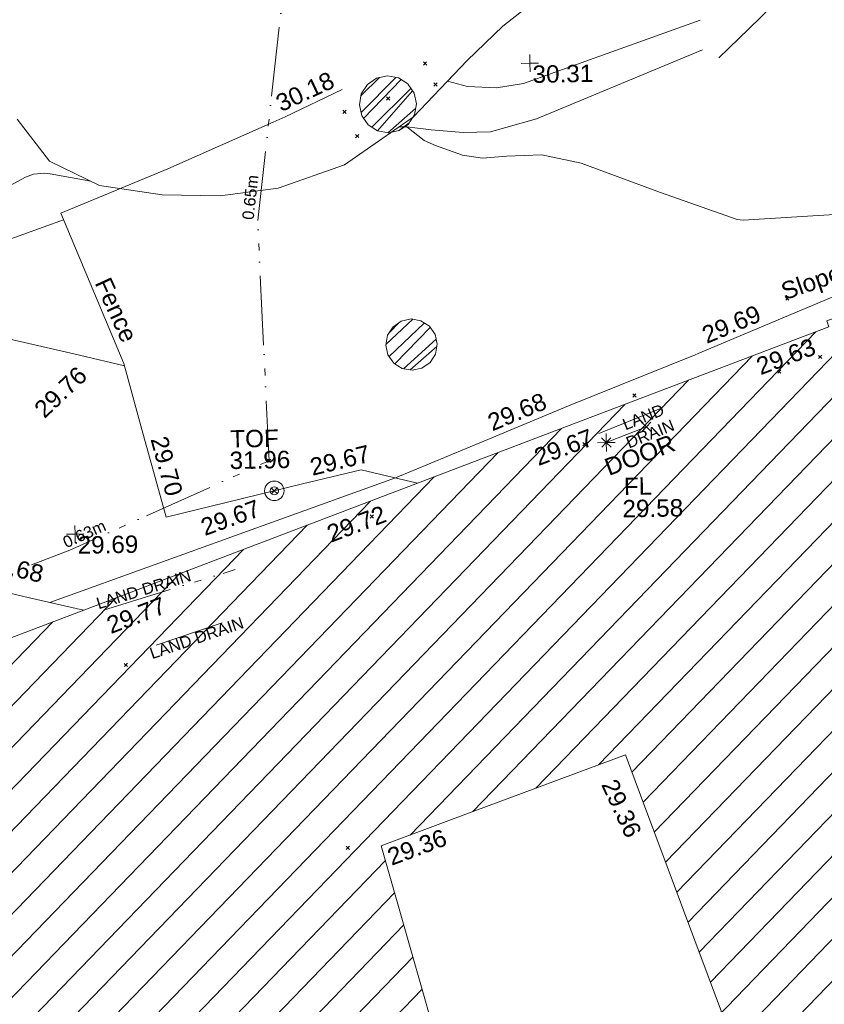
# Model space of a CAD drawing. Header units: millimetres. Extents: x -287732 to 520720, y -103372 to 287754.
# Tile 365 of 380: x 384263 to 401638, y 141169 to 162442. Entities that reach past the tile are written whole.
import ezdxf

# ---------------------------------------------------------------- set-up
doc = ezdxf.new("R2010")
doc.units = ezdxf.units.MM
for name, pattern in [('IMPORT-HIDDEN2 _3_', [4762.5, 3175, -1587.5]), ('IMPORT-UG_DRAINAGE_UNIDENTIFIED_QLB2 _2_', [2700, 1500, -300.0000000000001, 0, -250, 150, -300.0000000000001, 0, -200]), ('IMPORT-UG_ELEC_STREET LIGHTING_QLB2 _2_', [2700, 1500, -300.0000000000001, 0, -250, 150, -300.0000000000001, 0, -200])]:
    doc.linetypes.add(name, pattern=pattern)
for name, color, linetype, lineweight, true_color in [('00__TOPO__TOP_OF_FENCE_SYMBOL', 7, 'Continuous', 9, 0x666666), ('00_TOPO_LEVEL_FLOOR', 7, 'Continuous', 9, 0x666666), ('00_UAV_BUILDING_HATCH', 7, 'Continuous', 9, 0x999999), ('00_UAV_BUILDING_OUTLINE', 5, 'Continuous', 9, 0x0000ff), ('00_UAV_CONCRETE', 9, 'Continuous', 9, 0x808080), ('00_UAV_FENCE', 7, 'Continuous', 9, 0x264c2f), ('00_UAV_FORM_LINES', 7, 'Continuous', 9, 0x666666), ('00_UAV_INT_DOOR', 7, 'Continuous', 9, 0x7f4f3f), ('00_UAV_LEVEL_FLOOR', 7, 'Continuous', 9, 0x666666), ('00_UAV_LEVEL_SPOT', 7, 'Continuous', 9, 0x666666), ('00_UAV_SLOPE_TOP', 40, 'Continuous', 9, 0xffbf00), ('00_UAV_TOP_OF_FENCE', 6, 'Continuous', 9, 0xff00ff), ('00_UAV_TREE_LINE', 7, 'Continuous', 9, 0x52a552), ('01_DTM_CONTOUR_MJR', 7, 'Continuous', 9, 0x7f3f00), ('12333-PUM-2D-U-0001-C01 - Rev2_REVIT IMPORT_dwg', 7, 'Continuous', 9, 0x767676), ('PUM-CHAMBER EXTENTS', 6, 'IMPORT-HIDDEN2 _3_', 9, 0xff00ff), ('PUM-ELECTRIC-SL-QLB2', 7, 'IMPORT-UG_ELEC_STREET LIGHTING_QLB2 _2_', 9, 0xff7f7f), ('PUM-UNIDENTIFIED-QLB2', 150, 'IMPORT-UG_DRAINAGE_UNIDENTIFIED_QLB2 _2_', 9, 0x007fff)]:
    doc.layers.add(name, color=color, linetype=linetype, lineweight=lineweight, true_color=true_color)
doc.layers.add('00_UAV_SURFACE', color=7, linetype='Continuous', lineweight=9)
doc.layers.add('GEN-TEXT', color=7, linetype='Continuous', lineweight=9)
doc.styles.add('Arial_1', font='arial.ttf', dxfattribs={"height": 250})
doc.styles.add('Swis721 Lt BT_2', font='swissl.ttf', dxfattribs={"height": 375})
pattern_1 = [(45, (-533641079.65, -725615854.3560001), (-265.1650429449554, 265.1650429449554), []), (45, (-533640902.873, -725615854.3560001), (-265.1650429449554, 265.1650429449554), [])]

# ---------------------------------------------------------------- blocks, each defined once
blk = doc.blocks.new('12333-PUM-2D-U-0001-C01 - Rev2_REVIT IMPORT_dwg_MSL_Node_LineworkTOF-2077248-Site Location Plan Proposed')
at = {"layer": '00__TOPO__TOP_OF_FENCE_SYMBOL', "color": 254, "true_color": 0xcccccc, "flags": 128}
for points in [[(165.3591892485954, 165.3591892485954), (0, 0), (-165.3591892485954, 165.3591892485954)], [(165.3591892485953, -165.3591892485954), (0, 0), (-165.3591892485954, -165.3591892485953)]]:
    blk.add_lwpolyline(points, dxfattribs=at)
at = {"layer": '00__TOPO__TOP_OF_FENCE_SYMBOL', "color": 254, "true_color": 0xcccccc}
for radius in [562.5594001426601, 233.853208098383]:
    blk.add_circle((0, 0), radius, dxfattribs=at)
blk = doc.blocks.new('12333-PUM-2D-U-0001-C01 - Rev2_REVIT IMPORT_dwg_MSL_FLlvl_SYM-V156-Site Location Plan Proposed')
at = {"layer": '00_TOPO_LEVEL_FLOOR', "color": 254, "true_color": 0xcccccc, "flags": 128}
for points in [[(0, -38.9261101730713), (0, 0), (-38.9261101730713, 0)], [(38.9261101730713, 0), (0, 0), (0, 38.9261101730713)]]:
    blk.add_lwpolyline(points, dxfattribs=at)
blk = doc.blocks.new('12333-PUM-2D-U-0001-C01 - Rev2_REVIT IMPORT_dwg_MSL_Node_Linework-V178-Site Location Plan Proposed')
at = {"layer": '00_UAV_INT_DOOR', "color": 9, "true_color": 0xd4c4bf, "flags": 128}
for points in [[(530.3860888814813, 530.3860888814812), (0, 0), (-530.3860888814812, 530.3860888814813)], [(530.3860888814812, -530.3860888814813), (0, 0), (-530.3860888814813, -530.3860888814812)]]:
    blk.add_lwpolyline(points, dxfattribs=at)
blk = doc.blocks.new('12333-PUM-2D-U-0001-C01 - Rev2_REVIT IMPORT_dwg_UAV-2077255-Site Location Plan Proposed')
at = {"layer": '00_UAV_LEVEL_SPOT', "color": 254, "true_color": 0xcccccc, "flags": 128}
for points in [[(0, -500.0000000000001), (0, 0), (-500.0000000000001, 0)], [(500.0000000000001, 0), (0, 0), (0, 500.0000000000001)]]:
    blk.add_lwpolyline(points, dxfattribs=at)
blk = doc.blocks.new('12333-PUM-2D-U-0001-C01 - Rev2_REVIT IMPORT_dwg_MGS62954_T2_Galway_ITM_3d_Rev1-2077680-Site Location Plan Proposed')
at = {"layer": '00_UAV_BUILDING_HATCH', "true_color": 0xcccccc}
h = blk.add_hatch(dxfattribs=at)
h.set_pattern_fill('FP_1', color=254, style=0, pattern_type=2)
h.set_pattern_definition([(45, (0, 0), (-441.9417382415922, 441.9417382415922), [])])
h.paths.add_polyline_path([(534258130.3624687, 725648483.3139626), (534277656.3624687, 725655386.3139625), (534278388.3624688, 725653331.3139626), (534295255.4606528, 725659853.8927271), (534294221.4606529, 725663214.8927271), (534296151.4606528, 725663830.8927269), (534296560.4606526, 725662667.892727), (534309422.4606529, 725667184.8927269), (534307379.4606528, 725673087.8927273), (534303370.4606528, 725671653.8927271), (534300995.586905, 725678397.3035645), (534310510.4335188, 725681741.4081918), (534314220.586905, 725671576.3035644), (534326500.586905, 725675858.3035647), (534324518.5869049, 725681362.3035645), (534326113.5869048, 725681952.3035647), (534324160.5869049, 725687672.3035647), (534318720.5869049, 725685739.3035644), (534311382.586905, 725706099.3035647), (534306310.3243251, 725704323.4114221), (534306355.1088055, 725704192.7557819), (534273124.3649247, 725692215.3564034), (534273147.722073, 725692180.3999606), (534273192.9489231, 725691953.0292308), (534273147.722073, 725691725.658501), (534273018.9269006, 725691532.9029037), (534272826.1713033, 725691404.1077313), (534272598.8005735, 725691358.8808813), (534272359.2318197, 725691412.2581903), (534272168.7586477, 725691547.7426457), (534272046.0540514, 725691744.888188), (534272030.8694313, 725691821.2264287), (534266685.9286339, 725689894.7426035), (534268524.939883, 725684612.5737506), (534268047.928634, 725684437.7426035), (534269413.1688387, 725680562.3524156), (534277645.4188779, 725683533.3784789), (534277949.5529159, 725682690.6704743), (534281834.7170621, 725684092.8295298), (534281561.9286339, 725684932.7426034), (534287959.928634, 725687070.7426035), (534294707.928634, 725667896.7426035), (534289312.3624687, 725665760.3139626), (534287625.3624685, 725670664.3139626), (534264563.3624688, 725662495.3139625), (534260945.3624687, 725672663.3139623), (534250837.3624687, 725669091.3139625), (534258126.7857321, 725648493.4208305)])
h.paths.add_polyline_path([(534297904.586905, 725687834.3035645), (534296489.5869049, 725693151.3035643), (534301799.586905, 725695024.3035644), (534303779.5869048, 725689436.3035645), (534301175.8806049, 725688726.3227148)])
at = {"layer": '00_UAV_BUILDING_OUTLINE', "color": 254, "true_color": 0xcccccc, "flags": 128}
blk.add_lwpolyline([(534266853.7554688, 725689955.2326434), (534271557.3237688, 725691650.5457618), (534276260.8920689, 725693345.8588804), (534280964.4603691, 725695041.1719985), (534285668.0286691, 725696736.485117), (534290371.5969692, 725698431.7982354), (534295075.1652696, 725700127.1113536), (534299778.7335694, 725701822.4244721), (534304482.3018697, 725703517.7375907), (534306355.1088054, 725704192.7557818), (534306310.3243249, 725704323.4114221), (534309020.0596396, 725705272.139446), (534311382.5869048, 725706099.3035647), (534313077.9019064, 725701395.4859809), (534314773.2169079, 725696691.6683966), (534316468.5319094, 725691987.8508127), (534318163.846911, 725687284.0332288)], dxfattribs=at)
blk.add_lwpolyline([(534303779.5869048, 725689436.3035644), (534302109.6642654, 725694149.1963469), (534301799.5869048, 725695024.3035643), (534297959.8711784, 725693669.9179609), (534296489.5869048, 725693151.3035645), (534297374.5123864, 725689826.1100761), (534297904.5869049, 725687834.3035644), (534300739.9321848, 725688607.4479285)], close=True, dxfattribs=at)
at = {"layer": '00_UAV_CONCRETE', "color": 254, "true_color": 0xcccccc, "flags": 128}
for points in [[(534289870.0622385, 725706796.7566099), (534288091.929208, 725706191.3040904)], [(534276402.027673, 725693396.7285659), (534278382.9292079, 725694774.3040904), (534280289.6459568, 725696274.5919224), (534280412.3961964, 725696378.3291963), (534280499.9292082, 725696452.3040905), (534282627.9292079, 725698214.3040905), (534284220.7658093, 725699616.0353649), (534284444.9292079, 725699813.3040905), (534286216.9292079, 725699376.3040906), (534288290.9292079, 725698816.3040904), (534288995.3557902, 725698640.6125948), (534290151.1548377, 725698352.343997)]]:
    blk.add_lwpolyline(points, dxfattribs=at)
at = {"layer": '00_UAV_FENCE', "color": 254, "true_color": 0xcccccc, "flags": 128}
for points in [[(534308406.8579491, 725718127.4018161), (534309421.3243248, 725714104.4114221), (534308693.8876288, 725713665.3097178), (534306555.3243249, 725712374.4114221), (534304739.2389038, 725710661.9133977), (534304083.3243248, 725710043.4114221)], [(534289813.929208, 725706937.3040905), (534292141.9294999, 725707857.3040003), (534294430.4932371, 725708822.9881499), (534294691.9294999, 725708933.3040003), (534295937.9294999, 725709502.304)], [(534289813.929208, 725706937.3040905), (534291119.9292081, 725703667.3040904), (534291484.9384701, 725702236.8623883), (534291970.929208, 725700332.3040906), (534294931.0928358, 725700997.1873238), (534296204.929208, 725701283.3040906), (534297411.4370082, 725700969.1767548)]]:
    blk.add_lwpolyline(points, dxfattribs=at)
at = {"layer": '00_UAV_FORM_LINES', "color": 254, "true_color": 0xcccccc, "flags": 128}
for points in [[(534298214.1086836, 725709644.8638786), (534298640.3245, 725709521.4115001), (534299270.3245001, 725709479.4115), (534299855.3245001, 725709566.4115), (534303693.3245, 725710865.4115)], [(534303731.3245001, 725710225.4115), (534300122.3245001, 725708794.4115001), (534299125.3245001, 725708535.4115), (534298530.3245001, 725708531.4115001), (534297843.3245, 725708601.4115001), (534297319.3245001, 725708670.4115001), (534297149.2591509, 725708672.1751407)]]:
    blk.add_lwpolyline(points, dxfattribs=at)
at = {"layer": '00_UAV_INT_DOOR', "color": 254, "true_color": 0xcccccc}
blk.add_line((534301505.251, 725701777.6030002), (534302377.2510001, 725702103.603), dxfattribs=at)
at = {"layer": '00_UAV_SLOPE_TOP', "color": 254, "true_color": 0xcccccc, "flags": 128}
blk.add_lwpolyline([(534289433.5648794, 725698531.3185786), (534294165.6199035, 725700146.1408241), (534296938.3668463, 725701092.3456804), (534298862.3235598, 725701856.755537), (534300701.3245, 725702587.4115001), (534303454.3245001, 725703636.4115001), (534303523.980445, 725703664.3525852), (534306817.3245001, 725704985.4115001)], dxfattribs=at)
at = {"layer": '00_UAV_SURFACE', "color": 254, "true_color": 0xcccccc, "flags": 128}
blk.add_lwpolyline([(534285322.929208, 725705106.3040904), (534288444.9292079, 725704290.3040906), (534290163.2034585, 725703861.2089845), (534291132.1970029, 725703619.2275969)], dxfattribs=at)
at = {"layer": '00_UAV_TREE_LINE', "color": 254, "true_color": 0xcccccc, "flags": 128}
blk.add_lwpolyline([(534300276.3243249, 725711462.4114221), (534299430.3243249, 725710812.4114221), (534298646.324325, 725710084.4114221), (534297467.324325, 725708885.4114223), (534295956.3243249, 725707872.4114221), (534294516.3243249, 725707396.4114221), (534293261.3243249, 725707252.411422), (534292008.3243249, 725707298.411422), (534290660.3243249, 725707522.4114223), (534289591.3243249, 725708067.4114221), (534288905.3243249, 725708988.4114221)], dxfattribs=at)
at = {"layer": '01_DTM_CONTOUR_MJR', "color": 254, "true_color": 0xcccccc, "flags": 128}
for points in [[(534306634.1789946, 725706624.2719202), (534304543.2835821, 725706533.2835822), (534304417.8916398, 725706545.235041), (534302767.6329515, 725707160.7462329), (534302693.069824, 725707190.996946), (534301065.2183301, 725707820.2305447), (534300221.3816173, 725708014.9211857), (534299457.8572936, 725708005.3404137), (534298941.7248647, 725707969.7953041), (534298506.8055105, 725708040.5962714), (534297931.735489, 725708261.0451425), (534297690.2347656, 725708368.4480772), (534297320.0000001, 725708670.0000001), (534297159.3226267, 725708678.9218655)], [(534290472.582684, 725707618.1262906), (534289601.6139218, 725707790.6251394), (534289467.850682, 725707809.6295168), (534289236.1995944, 725707793.1506032), (534289063.5959793, 725707732.336576), (534288715.9700555, 725707545.4745878)]]:
    blk.add_lwpolyline(points, dxfattribs=at)
for name, p, xscale, yscale, zscale in [('12333-PUM-2D-U-0001-C01 - Rev2_REVIT IMPORT_dwg_UAV-2077255-Site Location Plan Proposed', (534300000, 725710000.0000001), 0.375, 0.375, 0.375), ('12333-PUM-2D-U-0001-C01 - Rev2_REVIT IMPORT_dwg_MSL_Node_Linework-V178-Site Location Plan Proposed', (534302377.2510001, 725702103.603), 0.19, 0.19, 0.19), ('12333-PUM-2D-U-0001-C01 - Rev2_REVIT IMPORT_dwg_MSL_FLlvl_SYM-V156-Site Location Plan Proposed', (534301505.251, 725701777.6030002), 4.94, 4.94, 4.94), ('12333-PUM-2D-U-0001-C01 - Rev2_REVIT IMPORT_dwg_MSL_Node_Linework-V178-Site Location Plan Proposed', (534301505.251, 725701777.6030002), 0.19, 0.19, 0.19), ('12333-PUM-2D-U-0001-C01 - Rev2_REVIT IMPORT_dwg_MSL_Node_LineworkTOF-2077248-Site Location Plan Proposed', (534294319.4712289, 725700859.8231524), 0.375, 0.375, 0.375), ('12333-PUM-2D-U-0001-C01 - Rev2_REVIT IMPORT_dwg_UAV-2077255-Site Location Plan Proposed', (534290000, 725700000), 0.375, 0.375, 0.375)]:
    blk.add_blockref(name, p, dxfattribs=dict(xscale=xscale, yscale=yscale, zscale=zscale))
at = {"layer": '00_UAV_BUILDING_OUTLINE', "color": 251, "true_color": 0x666666, "char_height": 375, "width": 1495.902363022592, "attachment_point": 1, "line_spacing_factor": 1.005061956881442, "style": 'Swis721 Lt BT_2'}
for s, insert, rotation in [('29.63', (534304734.6789052, 725703524.9024401), 19.820748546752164), ('29.67', (534299904.5458709, 725701647.4950771), 19.820748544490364), ('29.72', (534295400.1166022, 725700070.3135173), 19.820748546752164), ('29.77', (534290608.8638133, 725698179.235203), 19.820748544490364), ('29.36', (534301603.2081779, 725694546.174682), 293.91913329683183), ('29.36', (534296584.3256619, 725693068.7105573), 19.429310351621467)]:
    blk.add_mtext(s, dxfattribs=dict(at, insert=insert, rotation=rotation))
at = {"layer": '00_UAV_CONCRETE', "color": 251, "true_color": 0x666666, "insert": (534288067.3470701, 725699639.8716), "char_height": 375, "width": 1495.902363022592, "attachment_point": 1, "rotation": 345.9955416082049, "line_spacing_factor": 1.005061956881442, "style": 'Swis721 Lt BT_2'}
blk.add_mtext('29.68', dxfattribs=at)
at = {"layer": '00_UAV_FENCE', "color": 251, "true_color": 0x666666, "char_height": 375, "attachment_point": 1, "line_spacing_factor": 1.005061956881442, "style": 'Swis721 Lt BT_2'}
for s, insert, width, rotation in [('30.18', (534294456.7818651, 725709377.1192468), 1495.902363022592, 24.069248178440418), ('Fence', (534290858.1171073, 725705570.2911764), 1681.10932225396, 293.41052708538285), ('29.70', (534292026.6045219, 725702117.0698471), 1495.902363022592, 284.3148269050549), ('29.67', (534295066.4859119, 725701535.1660218), 1495.902363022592, 12.659129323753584)]:
    blk.add_mtext(s, dxfattribs=dict(at, insert=insert, width=width, rotation=rotation))
at = {"layer": '00_UAV_INT_DOOR', "color": 251, "true_color": 0x666666, "insert": (534301420.4732574, 725701404.960704), "char_height": 375, "width": 1790.333939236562, "attachment_point": 1, "rotation": 19.915876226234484, "line_spacing_factor": 1.005061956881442, "style": 'Swis721 Lt BT_2'}
blk.add_mtext('DOOR', dxfattribs=at)
at = {"layer": '00_UAV_LEVEL_FLOOR', "char_height": 375, "attachment_point": 1, "line_spacing_factor": 1.005061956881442, "style": 'Swis721 Lt BT_2'}
for s, insert, width in [('FL', (534301867.0068433, 725701010.6541741), 683.841080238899), ('29.58', (534301829.4108912, 725700529.7293196), 1495.902363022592)]:
    blk.add_mtext(s, dxfattribs=dict(at, insert=insert, width=width))
at = {"layer": '00_UAV_LEVEL_SPOT', "char_height": 375, "width": 1495.902363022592, "attachment_point": 1, "line_spacing_factor": 1.005061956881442, "style": 'Swis721 Lt BT_2'}
for s, insert in [('30.31', (534300051.8765643, 725709949.1441547)), ('29.69', (534290051.8765643, 725699949.1441548))]:
    blk.add_mtext(s, dxfattribs=dict(at, insert=insert))
at = {"layer": '00_UAV_SLOPE_TOP', "color": 251, "true_color": 0x666666, "char_height": 375, "attachment_point": 1, "line_spacing_factor": 1.005061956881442, "style": 'Swis721 Lt BT_2'}
for s, insert, width, rotation in [('Slope Top', (534305297.6893207, 725705140.498235), 2763.857699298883, 18.16126420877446), ('29.69', (534303571.6378087, 725704217.0560685), 1495.902363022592, 21.857198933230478), ('29.68', (534298911.8010736, 725702409.2990558), 1495.902363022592, 21.66848668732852), ('29.67', (534292680.3886572, 725700263.0732418), 1495.902363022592, 18.84229897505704)]:
    blk.add_mtext(s, dxfattribs=dict(at, insert=insert, width=width, rotation=rotation))
at = {"layer": '00_UAV_SURFACE', "color": 251, "true_color": 0x666666, "insert": (534289130.5957194, 725702771.5773647), "char_height": 375, "width": 1495.902363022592, "attachment_point": 1, "rotation": 42.35984313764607, "line_spacing_factor": 1.005061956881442, "style": 'Swis721 Lt BT_2'}
blk.add_mtext('29.76', dxfattribs=at)
at = {"layer": '00_UAV_TOP_OF_FENCE', "color": 251, "true_color": 0x666666, "char_height": 375, "attachment_point": 1, "line_spacing_factor": 1.005061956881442, "style": 'Swis721 Lt BT_2'}
for s, insert, width in [('TOF', (534293387.1148167, 725702184.9504741), 1163.479615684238), ('31.96', (534293364.691175, 725701721.5737692), 1495.902363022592)]:
    blk.add_mtext(s, dxfattribs=dict(at, insert=insert, width=width))
blk = doc.blocks.new('12333-PUM-2D-U-0001-C01 - Rev2_REVIT IMPORT_dwg-1620468-Site Location Plan Proposed')
at = {"layer": 'PUM-CHAMBER EXTENTS', "true_color": 0xffaaff}
h = blk.add_hatch(dxfattribs=at)
h.set_pattern_fill('FP_3', color=211, style=0, pattern_type=2)
h.set_pattern_definition(pattern_1)
h.paths.add_polyline_path([(655837.2498776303, 92694.39554202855), (656073.0463651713, 92741.29837960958), (656272.9449750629, 92874.86636044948), (656406.5129559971, 93074.76497081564), (656453.4157934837, 93310.56145788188), (656406.5129559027, 93546.35794542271), (656272.944975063, 93746.25655531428), (656073.0463651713, 93879.82453615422), (655837.2498776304, 93926.72737373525), (655601.4533900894, 93879.82453615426), (655401.5547801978, 93746.25655531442), (655267.986799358, 93546.35794542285), (655221.0839617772, 93310.56145788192), (655267.986799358, 93074.76497034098), (655401.5547801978, 92874.86636044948), (655601.4533900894, 92741.29837960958)])
h = blk.add_hatch(dxfattribs=at)
h.set_pattern_fill('FP_3', color=211, style=0, pattern_type=2)
h.set_pattern_definition(pattern_1)
h.paths.add_polyline_path([(656257.9432841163, 87557.2231131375), (656470.3016955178, 87599.46382744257), (656650.3304638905, 87719.7552046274), (656770.6218410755, 87899.78397300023), (656812.8625553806, 88112.14238440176), (656770.6218410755, 88324.50079580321), (656650.3304638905, 88504.529564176), (656470.3016955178, 88624.82094136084), (656257.9432841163, 88667.06165566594), (656045.5848727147, 88624.82094136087), (655864.314743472, 88502.6717363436), (655745.2647271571, 88324.50079580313), (655703.0240128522, 88112.14238440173), (655745.2647271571, 87899.7839730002), (655865.5561043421, 87719.75520462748), (656045.5848727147, 87599.4638274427)])
at = {"layer": 'GEN-TEXT', "color": 253, "true_color": 0xaaaaaa}
for p, q in [((656618.9948138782, 94144.28848226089), (656689.7054919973, 94214.99916038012)), ((656689.7054919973, 94144.28848226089), (656618.9948138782, 94214.99916038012)), ((656838.9948138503, 93687.28848232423), (656909.7054919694, 93757.99916044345)), ((656909.7054919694, 93687.28848232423), (656838.9948138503, 93757.99916044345)), ((655809.9948138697, 93403.28848222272), (655880.705491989, 93473.99916034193)), ((655880.705491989, 93403.28848222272), (655809.9948138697, 93473.99916034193)), ((654863.9948138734, 93129.28848224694), (654934.7054919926, 93199.99916036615)), ((654934.7054919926, 93129.28848224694), (654863.9948138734, 93199.99916036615)), ((655128.9948137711, 92603.28848229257), (655199.7054918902, 92673.99916041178)), ((655199.7054918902, 92603.28848229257), (655128.9948137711, 92673.99916041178)), ((664351.9948137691, 88929.28848229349), (664422.7054918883, 88999.9991604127)), ((664422.7054918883, 88929.28848229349), (664351.9948137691, 88999.9991604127)), ((665040.9948137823, 87656.2884822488), (665111.7054919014, 87726.99916036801)), ((665111.7054919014, 87656.2884822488), (665040.9948137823, 87726.99916036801)), ((664152.9948138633, 87355.28848227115), (664223.7054919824, 87425.99916039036)), ((664223.7054919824, 87355.28848227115), (664152.9948138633, 87425.99916039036)), ((661013.9948137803, 86895.2884823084), (661084.7054918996, 86965.99916042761)), ((661084.7054918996, 86895.2884823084), (661013.9948137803, 86965.99916042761)), ((659918.9948138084, 85860.2884822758), (659989.7054919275, 85930.99916039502)), ((659989.7054919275, 85860.2884822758), (659918.9948138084, 85930.99916039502)), ((653105.9948138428, 85622.2884822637), (653176.7054919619, 85692.9991603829)), ((653176.7054919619, 85622.2884822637), (653105.9948138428, 85692.9991603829)), ((655300.9948137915, 84378.28848231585), (655371.7054919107, 84448.99916043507)), ((655371.7054919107, 84378.28848231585), (655300.9948137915, 84448.99916043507)), ((649935.9948138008, 81264.28848225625), (650006.70549192, 81334.99916037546)), ((650006.70549192, 81264.28848225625), (649935.9948138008, 81334.99916037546)), ((654654.9948138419, 77232.28848224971), (654725.705491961, 77302.99916036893)), ((654725.705491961, 77232.28848224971), (654654.9948138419, 77302.99916036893))]:
    blk.add_line(p, q, dxfattribs=at)
at = {"layer": 'PUM-CHAMBER EXTENTS', "color": 211, "linetype": 'Continuous', "true_color": 0xffaaff, "flags": 128}
for points in [[(656453.4157934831, 93310.5614578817), (656406.5129559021, 93546.35794542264), (656280.2884652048, 93735.26624566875), (656272.9449750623, 93746.25655531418), (656073.0463651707, 93879.82453615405), (655837.2498776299, 93926.72737373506), (655601.4533900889, 93879.82453615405), (655401.5547801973, 93746.25655531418), (655267.9867993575, 93546.35794542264), (655221.0839617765, 93310.5614578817), (655267.9867993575, 93074.76497034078), (655288.4907412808, 93044.07865274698), (655401.5547801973, 92874.86636044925), (655601.4533900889, 92741.29837960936), (655837.2498776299, 92694.39554202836), (656073.0463651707, 92741.29837960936), (656272.9449750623, 92874.86636044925), (656306.871455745, 92925.64092704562), (656406.5129559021, 93074.76497034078)], [(656812.86255538, 88112.14238440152), (656791.8929414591, 88217.56375266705), (656770.6218410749, 88324.50079580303), (656650.3304638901, 88504.52956417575), (656470.3016955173, 88624.82094136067), (656257.9432841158, 88667.06165566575), (656045.5848727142, 88624.82094136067), (655909.7500016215, 88534.05898227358), (655865.5561043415, 88504.52956417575), (655745.2647271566, 88324.50079580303), (655703.0240128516, 88112.14238440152), (655745.2647271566, 87899.78397300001), (655865.5561043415, 87719.7552046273), (655951.260535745, 87662.48933435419), (656045.5848727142, 87599.46382744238), (656257.9432841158, 87557.22311313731), (656470.3016955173, 87599.46382744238), (656650.3304638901, 87719.7552046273), (656770.6218410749, 87899.78397300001)]]:
    blk.add_lwpolyline(points, close=True, dxfattribs=at)
at = {"layer": 'PUM-ELECTRIC-SL-QLB2', "color": 254, "true_color": 0xffd4d4, "flags": 128}
blk.add_lwpolyline([(642898.7272015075, 81646.85501216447), (648803.3501529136, 83799.64382131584), (653141.3501529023, 85657.64382132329), (652981.3501528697, 90800.64382136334), (654077.2370034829, 99388.89943063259)], dxfattribs=at)
at = {"layer": 'PUM-UNIDENTIFIED-QLB2', "color": 141, "true_color": 0xaad4ff}
for p, q in [((661647.350152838, 86651.64382138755), (660265.3501528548, 86118.64382133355)), ((649509.3501529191, 82494.64382138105), (652364.3501529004, 83317.64382135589)), ((650633.3501528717, 81716.64382133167), (652344.3501528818, 82268.64382135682))]:
    blk.add_line(p, q, dxfattribs=at)
blk.add_blockref('12333-PUM-2D-U-0001-C01 - Rev2_REVIT IMPORT_dwg_MGS62954_T2_Galway_ITM_3d_Rev1-2077680-Site Location Plan Proposed', (-533641079.6498471, -725615854.3561786))
at = {"layer": 'PUM-ELECTRIC-SL-QLB2', "char_height": 250, "width": 1160.025439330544, "attachment_point": 2, "line_spacing_factor": 0.9417779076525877, "style": 'Arial_1'}
for s, insert, rotation in [('0.65m', (652706.1298133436, 91370.63022723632), 82.72818672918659), ('0.63m', (649071.9807616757, 84262.56868437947), 23.185836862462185)]:
    blk.add_mtext(s, dxfattribs=dict(at, insert=insert, rotation=rotation))
at = {"layer": 'PUM-UNIDENTIFIED-QLB2', "char_height": 250, "attachment_point": 2, "line_spacing_factor": 0.9417779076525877, "style": 'Arial_1'}
for s, insert, width, rotation in [('LAND\\PDRAIN', (661189.0591006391, 86578.29763000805), 1294.698577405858, 21.090277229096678), ('LAND DRAIN', (650347.0314498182, 83045.11458128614), 2522.060585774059, 16.080483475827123), ('LAND DRAIN', (651468.1583272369, 81975.28222485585), 2522.060585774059, 17.88065338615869)]:
    blk.add_mtext(s, dxfattribs=dict(at, insert=insert, width=width, rotation=rotation))

msp = doc.modelspace()

# ---------------------------------------------------------------- block references
at = {"layer": '12333-PUM-2D-U-0001-C01 - Rev2_REVIT IMPORT_dwg', "color": 254, "linetype": 'IMPORT-UG_ELEC_STREET LIGHTING_QLB2 _2_', "true_color": 0xffd4d4, "rotation": 0.9999999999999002}
msp.add_blockref('12333-PUM-2D-U-0001-C01 - Rev2_REVIT IMPORT_dwg-1620468-Site Location Plan Proposed', (-261895.0770586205, 55869.5817132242), dxfattribs=at)

doc.saveas('drawing.dxf')
